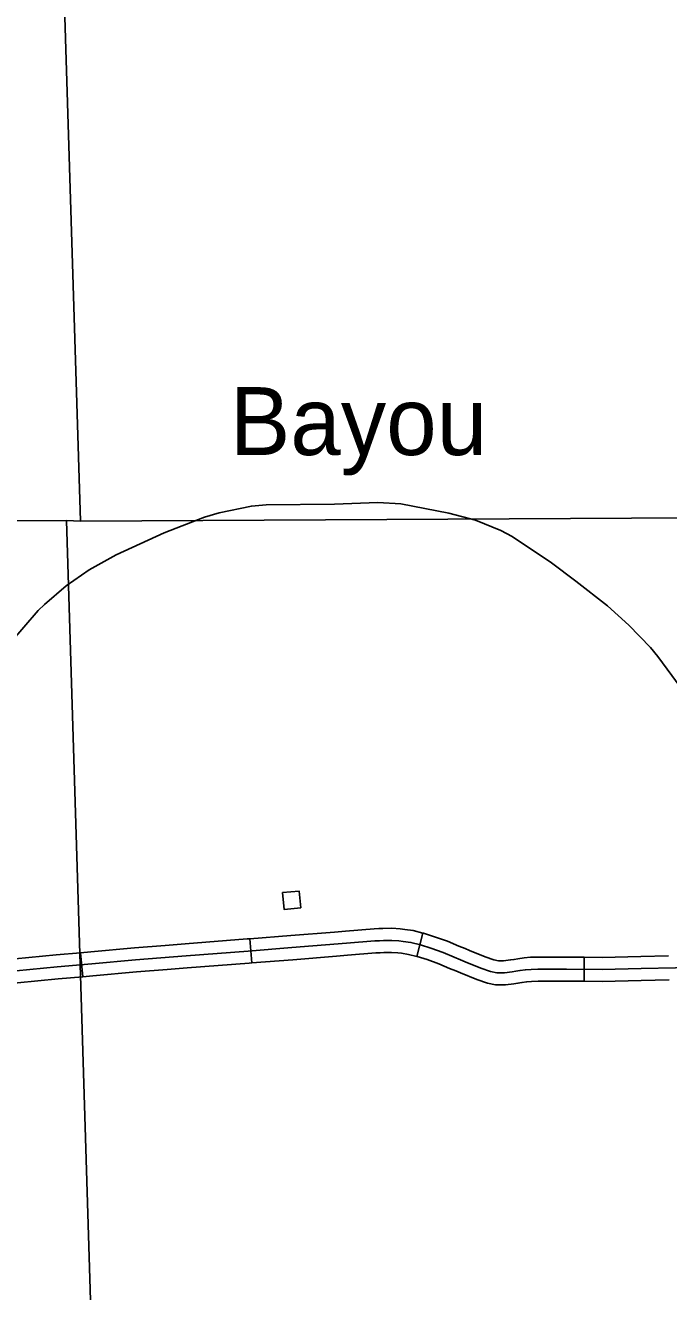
# Model space of a CAD drawing. Extents: x -19 to 366, y -4 to 359.
# Drawn here: x 167.249 to 168.007, y 179.195 to 180.687 of the extents above; entities that cross this region are included whole.
import ezdxf

# ---------------------------------------------------------------- set-up
doc = ezdxf.new("R2010")
doc.units = 0
for name, color, linetype in [('Level 31', 7, 'Continuous'), ('Level 35', 7, 'Continuous'), ('Level 4', 7, 'Continuous'), ('Level 5', 7, 'Continuous'), ('Level 56', 7, 'Continuous'), ('Level 60', 7, 'Continuous')]:
    doc.layers.add(name, color=color, linetype=linetype)

msp = doc.modelspace()

# ---------------------------------------------------------------- linework, layer by layer
at = {"layer": 'Level 31'}
for p, q in [((167.5134, 179.6106), (167.5156, 179.5823)), ((167.71, 179.5898), (167.7171, 179.6173)), ((167.3164, 179.5659), (167.314, 179.5942)), ((167.9072, 179.5605), (167.9073, 179.5889))]:
    msp.add_line(p, q, dxfattribs=at)
for points in [[(167.7171, 179.6173), (167.7059, 179.6202), (167.6961, 179.6217), (167.6904, 179.6225), (167.6808, 179.623), (167.6702, 179.6229), (167.6652, 179.6226), (167.6597, 179.6223), (167.6262, 179.6196), (167.6131, 179.6185)], [(167.2382, 179.5729), (167.2862, 179.5776), (167.3271, 179.5811), (167.3786, 179.5858), (167.4384, 179.5905), (167.5113, 179.5962), (167.5627, 179.6002), (167.6273, 179.6054), (167.6607, 179.6081), (167.666, 179.6084), (167.6707, 179.6087), (167.6806, 179.6088), (167.6891, 179.6084), (167.694, 179.6076), (167.7031, 179.6063), (167.7143, 179.6034), (167.7267, 179.5996), (167.7412, 179.5945), (167.7543, 179.5889), (167.7617, 179.5858), (167.767, 179.5836), (167.7857, 179.576), (167.797, 179.572), (167.8046, 179.5705), (167.8096, 179.5704), (167.8135, 179.5705), (167.8226, 179.5716), (167.827, 179.5723)], [(167.4137, 179.6028), (167.4373, 179.6047), (167.5102, 179.6104), (167.5134, 179.6106)], [(167.6131, 179.6185), (167.5616, 179.6144), (167.5134, 179.6106)], [(167.7171, 179.6173), (167.7182, 179.6171), (167.7311, 179.6131), (167.7464, 179.6077), (167.7598, 179.602), (167.7671, 179.599), (167.7724, 179.5968), (167.7908, 179.5893), (167.8007, 179.5858), (167.8062, 179.5847), (167.808, 179.5846)], [(167.314, 179.5942), (167.285, 179.5918), (167.2368, 179.587), (167.2143, 179.5849)], [(167.314, 179.5942), (167.3259, 179.5952), (167.3774, 179.6), (167.4137, 179.6028)], [(167.6153, 179.5902), (167.6285, 179.5912), (167.6617, 179.5939), (167.6668, 179.5942), (167.6712, 179.5945), (167.6803, 179.5945), (167.6877, 179.5942), (167.6919, 179.5936), (167.7002, 179.5923), (167.71, 179.5898)], [(167.4159, 179.5745), (167.4395, 179.5763), (167.5124, 179.582), (167.5156, 179.5823)], [(167.5156, 179.5823), (167.5639, 179.586), (167.6153, 179.5902)], [(167.71, 179.5898), (167.7105, 179.5897), (167.7223, 179.5861), (167.736, 179.5813), (167.7488, 179.5758), (167.7562, 179.5727), (167.7616, 179.5705), (167.7807, 179.5627), (167.7933, 179.5583), (167.803, 179.5564), (167.8071, 179.5562)], [(167.808, 179.5846), (167.8095, 179.5846), (167.8123, 179.5847), (167.8207, 179.5857), (167.8248, 179.5864), (167.8293, 179.5871), (167.8365, 179.5883), (167.844, 179.5888), (167.8526, 179.5891), (167.8864, 179.589), (167.9073, 179.5889)], [(167.827, 179.5723), (167.8317, 179.5731), (167.8381, 179.5742), (167.8447, 179.5746), (167.8528, 179.5749), (167.8864, 179.5748), (167.9285, 179.5745), (167.9744, 179.5756), (168.0148, 179.5765), (168.0413, 179.5773), (168.065, 179.577), (168.1037, 179.5763), (168.1176, 179.5761)], [(167.9073, 179.5889), (167.9284, 179.5887), (167.9741, 179.5898), (168.0069, 179.5906)], [(167.217, 179.5566), (167.2396, 179.5588), (167.2875, 179.5635), (167.3164, 179.5659)], [(167.3164, 179.5659), (167.3284, 179.5669), (167.3798, 179.5717), (167.4159, 179.5745)], [(167.8071, 179.5562), (167.8097, 179.5562), (167.8146, 179.5564), (167.8246, 179.5576), (167.8293, 179.5583), (167.834, 179.5591), (167.8397, 179.5601), (167.8453, 179.5604), (167.8531, 179.5607), (167.8863, 179.5606), (167.9072, 179.5605)], [(168.0075, 179.5622), (167.9747, 179.5614), (167.9287, 179.5603), (167.9072, 179.5605)]]:
    msp.add_lwpolyline(points, dxfattribs=at)
at = {"layer": 'Level 35'}
msp.add_lwpolyline([(167.23, 179.9583), (167.264, 179.9975), (167.2715, 180.0045), (167.2971, 180.0267), (167.324, 180.0454), (167.3558, 180.063), (167.4124, 180.0889), (167.4601, 180.1075), (167.4773, 180.1127), (167.5153, 180.1206), (167.5327, 180.122), (167.6132, 180.1226), (167.6641, 180.1248), (167.6914, 180.123), (167.7477, 180.1122), (167.7794, 180.1039), (167.8091, 180.0918), (167.8223, 180.0848), (167.8689, 180.0536), (167.8975, 180.0322), (167.9347, 180.003), (167.96, 179.9802), (167.9856, 179.9539), (167.9943, 179.9433), (168.0316, 179.8925)], dxfattribs=at)
at = {"layer": 'Level 4'}
msp.add_lwpolyline([(167.0691, 180.1022), (167.2972, 180.1036), (167.314, 180.1028), (168.3239, 180.1083), (168.3699, 180.1086)], dxfattribs=at)
at = {"layer": 'Level 5'}
for points in [[(167.2832, 181.089), (167.314, 180.1028)], [(167.2972, 180.1036), (167.3293, 179.0697)]]:
    msp.add_lwpolyline(points, dxfattribs=at)
at = {"layer": 'Level 56'}
msp.add_lwpolyline([(167.5733, 179.647), (167.5537, 179.6453), (167.552, 179.665), (167.5716, 179.6667)], close=True, dxfattribs=at)
at = {"layer": 'Level 60'}
for points in [[(176.1271, 2.4436), (175.8876, 11.0613), (175.6472, 19.6792), (175.4061, 28.2972), (175.164, 36.9153), (174.9212, 45.5335), (174.6775, 54.1519), (174.433, 62.7704), (174.1876, 71.389), (173.9414, 80.0077), (173.6944, 88.6266), (173.4466, 97.2456), (173.1979, 105.8647), (172.9484, 114.484), (172.6981, 123.1034), (172.447, 131.7229), (172.195, 140.3425), (171.9422, 148.9623), (171.6886, 157.5822), (171.4342, 166.2022), (171.179, 174.8224), (170.9229, 183.4427), (170.666, 192.0631), (170.4084, 200.6837), (170.1499, 209.3044), (169.8906, 217.9252), (169.6305, 226.5461), (169.3695, 235.1672), (169.1078, 243.7884), (168.8453, 252.4098), (168.5819, 261.0312), (168.3178, 269.6528), (168.0528, 278.2746), (167.7871, 286.8964), (167.5205, 295.5185), (167.2532, 304.1406), (166.985, 312.7629), (166.7161, 321.3853), (166.4463, 330.0078), (166.1758, 338.6305), (165.9044, 347.2533)], [(168.7902, 2.2442), (168.5607, 10.8615), (168.3304, 19.479), (168.0993, 28.0965), (167.8673, 36.7142), (167.6346, 45.3321), (167.4011, 53.95), (167.1668, 62.5681), (166.9316, 71.1863), (166.6957, 79.8047), (166.459, 88.4232), (166.2215, 97.0418), (165.9832, 105.6605), (165.7441, 114.2794), (165.5043, 122.8984), (165.2636, 131.5176), (165.0221, 140.1368), (164.7799, 148.7563), (164.5369, 157.3758), (164.2931, 165.9955), (164.0485, 174.6153), (163.8031, 183.2352), (163.5569, 191.8553), (163.31, 200.4755), (163.0623, 209.0959), (162.8138, 217.7164), (162.5645, 226.337), (162.3145, 234.9577), (162.0637, 243.5786), (161.8121, 252.1997), (161.5597, 260.8208), (161.3066, 269.4421), (161.0527, 278.0636), (160.798, 286.6851), (160.5426, 295.3068), (160.2864, 303.9287), (160.0294, 312.5507), (159.7717, 321.1728), (159.5132, 329.7951), (159.2539, 338.4175), (158.9939, 347.04)], [(0, 172.2839), (7.1335, 172.2883), (14.267, 172.3015), (21.4005, 172.3236), (28.5339, 172.3544), (35.6673, 172.3941), (42.8006, 172.4426), (49.9339, 172.4999), (57.0671, 172.566), (64.2002, 172.6409), (71.3332, 172.7246), (78.4661, 172.8172), (85.5989, 172.9186), (92.7315, 173.0287), (99.8641, 173.1477), (106.9964, 173.2755), (114.1286, 173.4122), (121.2606, 173.5576), (128.3925, 173.7119), (135.5241, 173.8749), (142.6555, 174.0468), (149.7867, 174.2275), (156.9177, 174.417), (164.0485, 174.6153), (171.179, 174.8224), (178.3092, 175.0383), (185.4392, 175.2631), (192.5688, 175.4966), (199.6982, 175.739), (206.8273, 175.9902), (213.9561, 176.2502), (221.0845, 176.5189), (228.2126, 176.7965), (235.3404, 177.083), (242.4677, 177.3782), (249.5948, 177.6822), (256.7214, 177.995), (263.8476, 178.3167), (270.9735, 178.6471), (278.0989, 178.9863), (285.2239, 179.3344), (292.3485, 179.6912), (299.4726, 180.0569), (306.5963, 180.4314), (313.7195, 180.8146), (320.8422, 181.2067), (327.9644, 181.6076), (335.0862, 182.0172), (342.2074, 182.4357)]]:
    msp.add_spline(points, degree=3, dxfattribs=at)

# ---------------------------------------------------------------- texts
at = {"layer": 'Level 35'}
msp.add_text('Bayou', height=0.08, dxfattribs=at).set_placement((167.4897, 180.1807))

doc.saveas('drawing.dxf')
